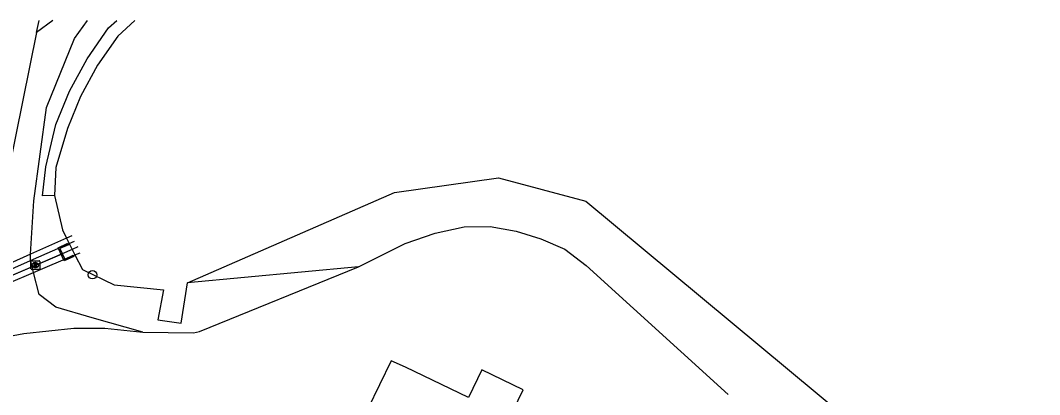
# Model space of a CAD drawing. Extents: x 163427 to 164190, y 380331 to 381641.
# Drawn here: x 163730.7 to 163847.7, y 381598.4 to 381641.3 of the extents above; entities that cross this region are included whole.
import ezdxf

# ---------------------------------------------------------------- set-up
doc = ezdxf.new("R2010")
doc.units = 0
for name, color, linetype in [('IMGEO_Boom', 7, 'Continuous'), ('IMGEO_Duiker', 7, 'Continuous'), ('IMGEO_Fietspad_open', 7, 'Continuous'), ('IMGEO_Groenvoorziening', 7, 'Continuous'), ('IMGEO_Meer_plas_ven_vijver', 7, 'Continuous'), ('IMGEO_Muur', 7, 'Continuous'), ('IMGEO_Pand', 7, 'Continuous'), ('IMGEO_Rioolput', 7, 'Continuous'), ('IMGEO_Voetpad_halfverhard', 7, 'Continuous'), ('IMGEO_Voetpad_open', 7, 'Continuous')]:
    doc.layers.add(name, color=color, linetype=linetype)

msp = doc.modelspace()

# ---------------------------------------------------------------- linework, layer by layer
at = {"layer": 'IMGEO_Boom'}
msp.add_circle((163738.96, 381612.16), 0.489, dxfattribs=at)
at = {"layer": 'IMGEO_Duiker'}
for points in [[(163736.58, 381616.6), (163735.99, 381616.34), (163731.84, 381614.5), (163726.9, 381612.3), (163723.4, 381610.75), (163722.66, 381610.42), (163719.75, 381609.13), (163716.45, 381607.66), (163716.07, 381607.49)], [(163716.3, 381606.93), (163716.68, 381607.09), (163719.8, 381608.47), (163722.93, 381609.85), (163723.24, 381609.99), (163726.74, 381611.53), (163731.83, 381613.77), (163736.29, 381615.74), (163736.91, 381616.01)], [(163737.29, 381615.35), (163736.63, 381615.06), (163732.02, 381613.07), (163726.58, 381610.72), (163723.08, 381609.22), (163719.85, 381607.82), (163716.89, 381606.54), (163716.56, 381606.4)], [(163716.76, 381605.84), (163717.11, 381605.98), (163719.9, 381607.17), (163722.93, 381608.46), (163726.42, 381609.95), (163732.19, 381612.4), (163736.95, 381614.43), (163737.53, 381614.68)], [(163717.29, 381606.78), (163735.49, 381614.54)]]:
    msp.add_lwpolyline(points, dxfattribs=at)
at = {"layer": 'IMGEO_Fietspad_open'}
for points in [[(163732.55, 381639.95), (163732.84, 381641.33)], [(163732.55, 381639.95), (163726.9, 381612.3), (163726.74, 381611.53), (163726.58, 381610.72), (163726.42, 381609.95), (163722.92, 381592.82)]]:
    msp.add_lwpolyline(points, dxfattribs=at)
at = {"layer": 'IMGEO_Groenvoorziening'}
for points in [[(163744.72, 381605.58), (163738.94, 381607.23), (163734.76, 381608.44), (163732.83, 381609.9), (163732.19, 381612.4), (163732.02, 381613.07), (163731.83, 381613.77), (163731.84, 381614.5), (163732.21, 381620.65), (163733.69, 381631.34), (163736.9, 381639.27), (163738.37, 381641.32)], [(163769.49, 381613.08), (163774.86, 381615.74), (163778.3, 381616.94), (163781.63, 381617.66), (163784.62, 381617.7), (163787.58, 381617.17), (163790.41, 381616.26), (163793.17, 381615.08), (163795.62, 381613.21), (163811.91, 381598.4)], [(163744.72, 381605.58), (163750.55, 381605.5), (163751.25, 381605.66), (163769.49, 381613.08)], [(163769.49, 381613.08), (163749.86, 381611.22)], [(163724.77, 381590.36), (163726.71, 381601.9), (163727.65, 381604.32), (163728.16, 381604.86), (163731.07, 381605.42), (163736.8, 381606.04), (163740.36, 381606.04), (163744.72, 381605.58)]]:
    msp.add_lwpolyline(points, dxfattribs=at)
at = {"layer": 'IMGEO_Meer_plas_ven_vijver'}
for points in [[(163749.86, 381611.22), (163773.64, 381621.6), (163785.56, 381623.28), (163795.6, 381620.58), (163825.55, 381595.69), (163823.64, 381592.81), (163825.37, 381591.05), (163828.82, 381593.11), (163841.8, 381585.66), (163852.7, 381583.18), (163863.35, 381586.23), (163869.2, 381591.91), (163870.14, 381596.28), (163869.52, 381606.75)], [(163734.58, 381621.25), (163735.5, 381617.29), (163735.99, 381616.34), (163736.29, 381615.74), (163736.63, 381615.06), (163736.95, 381614.43), (163737.8, 381612.76), (163741.46, 381610.98), (163747.11, 381610.43), (163746.46, 381607), (163749.14, 381606.6), (163749.86, 381611.22)]]:
    msp.add_lwpolyline(points, dxfattribs=at)
at = {"layer": 'IMGEO_Muur'}
msp.add_lwpolyline([(163736.14, 381615.76), (163736.2, 381615.6), (163735.21, 381615.15), (163735.79, 381613.96), (163736.73, 381614.39), (163736.8, 381614.23), (163735.7, 381613.74), (163735.01, 381615.25), (163736.14, 381615.76)], dxfattribs=at)
at = {"layer": 'IMGEO_Pand'}
msp.add_lwpolyline([(163783.33, 381588.45), (163785.5, 381592.96), (163788.39, 381598.95), (163783.65, 381601.24), (163782.12, 381598.06), (163774.87, 381601.55), (163773.23, 381602.29), (163769.21, 381594.02), (163772.74, 381592.32), (163779.77, 381588.94), (163780.24, 381589.93), (163783.33, 381588.45)], dxfattribs=at)
at = {"layer": 'IMGEO_Rioolput'}
for p, q in [((163731.9, 381612.84), (163731.9, 381613.69)), ((163731.98, 381613.76), (163732.83, 381613.76)), ((163732.39, 381613.54), (163732.42, 381613.54)), ((163732.9, 381613.69), (163732.9, 381612.84)), ((163732.83, 381612.76), (163731.98, 381612.76)), ((163732.41, 381612.98), (163732.39, 381612.98))]:
    msp.add_line(p, q, dxfattribs=at)
for points in [[(163731.9, 381612.84), (163731.9, 381613.69)], [(163731.98, 381613.76), (163732.83, 381613.76)], [(163732.49, 381613.46), (163732.24, 381613.46), (163732.24, 381613.06)], [(163732.24, 381613.06), (163732.36, 381613.06), (163732.36, 381613.23), (163732.37, 381613.23)], [(163732.42, 381613.38), (163732.36, 381613.38), (163732.36, 381613.3)], [(163732.36, 381613.3), (163732.41, 381613.3)], [(163732.42, 381613.2), (163732.49, 381613.06), (163732.63, 381613.06), (163732.57, 381613.19)], [(163732.9, 381613.69), (163732.9, 381612.84)], [(163732.83, 381612.76), (163731.98, 381612.76)]]:
    msp.add_lwpolyline(points, dxfattribs=at)
for centre, radius, start, end in [((163731.98, 381613.69), 0.0765, 91.552, 178.448), ((163731.98, 381613.69), 0.0765, 91.552, 178.448), ((163732.37, 381613.17), 0.0533, 26.0293, 88.6989), ((163732.4, 381613.49), 0.19, 274.7715, 282.9687), ((163732.42, 381613.29), 0.0964, 77.0061, 93.1865), ((163732.44, 381613.34), 0.0378, 276.6634, 79.6772), ((163732.49, 381613.35), 0.109, 350.3612, 89.416), ((163732.49, 381613.35), 0.112, 277.5842, 350.9817), ((163732.47, 381613.14), 0.108, 29.5134, 73.7905), ((163732.83, 381613.69), 0.0765, 1.552, 88.448), ((163732.83, 381613.69), 0.0765, 1.552, 88.448), ((163731.98, 381612.84), 0.0765, 181.552, 268.448), ((163731.98, 381612.84), 0.0765, 181.552, 268.448), ((163732.83, 381612.84), 0.0765, 271.552, 358.448), ((163732.83, 381612.84), 0.0765, 271.552, 358.448)]:
    msp.add_arc(centre, radius, start, end, dxfattribs=at)
for centre, major_axis, ratio, start_param, end_param in [((163732.39, 381613.26), (-0.387, 0.002), 0.722429, 4.712389, 7.853982), ((163732.41, 381613.26), (-0.39, 0.002), 0.717154, 1.570796, 4.712389)]:
    msp.add_ellipse(centre, major_axis=major_axis, ratio=ratio, start_param=start_param, end_param=end_param, dxfattribs=at)
at = {"layer": 'IMGEO_Voetpad_halfverhard'}
msp.add_lwpolyline([(163734.42, 381641.33), (163734.42, 381641.33), (163732.55, 381639.95)], dxfattribs=at)
at = {"layer": 'IMGEO_Voetpad_open'}
for points in [[(163734.58, 381621.25), (163733.21, 381621.21), (163733.62, 381624.55), (163734.76, 381629.39), (163736.33, 381633.22), (163738.34, 381636.91), (163740.8, 381640.46), (163741.74, 381641.31)], [(163743.81, 381641.31), (163741.86, 381639.53), (163739.53, 381636.18), (163737.6, 381632.61), (163736.08, 381628.92), (163734.77, 381624.47), (163734.58, 381621.25)]]:
    msp.add_lwpolyline(points, dxfattribs=at)

doc.saveas('drawing.dxf')
